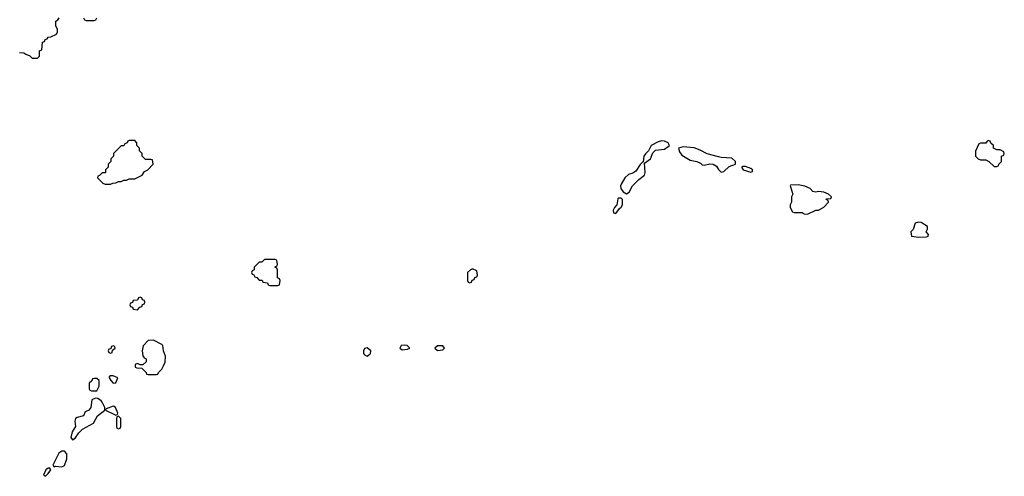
# Model space of a CAD drawing. Header units: inches. Extents: x 2701323 to 2964515, y 494916 to 722124.
# Tile 439 of 656: x 2847719 to 2855006, y 601942 to 605320. Entities that reach past the tile are written whole.
import ezdxf

# ---------------------------------------------------------------- set-up
doc = ezdxf.new("R2010")
doc.units = ezdxf.units.IN
doc.header["$MEASUREMENT"] = 0
doc.layers.add('C8640', color=7, linetype='Continuous')
doc.layers.add('C8650', color=7, linetype='Continuous')

msp = doc.modelspace()

# ---------------------------------------------------------------- linework, layer by layer
at = {"layer": 'C8640', "color": 2, "elevation": 2}
for points in [[(2847718, 605078), (2847750, 605074), (2847763.6, 605063.6), (2847792.7, 605052.7), (2847810, 605034), (2847850, 605034), (2847866, 605050), (2847866, 605090), (2847882, 605098), (2847887.3, 605152.7), (2847902, 605158), (2847907.3, 605172.7), (2847922, 605178), (2847928.4, 605191.6), (2847950, 605192), (2847990, 605214), (2847998, 605230), (2847998, 605250), (2847987.3, 605272.7), (2847986, 605310), (2848002, 605318), (2848010, 605334)], [(2848190, 605334), (2848198, 605318), (2848210, 605314), (2848270, 605314), (2848282, 605318), (2848290, 605334)]]:
    msp.add_lwpolyline(points, dxfattribs=at)
for points in [[(2848570, 604426), (2848530, 604426), (2848518, 604422), (2848514, 604410), (2848498, 604402), (2848490, 604386), (2848470, 604386), (2848414, 604330), (2848414, 604310), (2848394, 604290), (2848394, 604270), (2848374, 604250), (2848374, 604230), (2848354, 604210), (2848354, 604190), (2848350, 604186), (2848330, 604186), (2848310, 604166), (2848298, 604162), (2848294, 604150), (2848334, 604110), (2848350, 604102), (2848390, 604102), (2848408.4, 604111.6), (2848430, 604112), (2848450, 604122), (2848470, 604122), (2848490, 604132), (2848510, 604132), (2848530, 604142), (2848570, 604142), (2848626, 604170), (2848643.1, 604196.9), (2848666, 604210), (2848706, 604250), (2848702, 604282), (2848690, 604286), (2848650, 604286), (2848626, 604310), (2848626, 604330), (2848606, 604350), (2848606, 604370), (2848586, 604390), (2848586, 604410)], [(2849610, 603546), (2849530, 603546), (2849510, 603526), (2849490, 603526), (2849454, 603490), (2849454, 603470), (2849438, 603462), (2849434, 603450), (2849438, 603438), (2849452.7, 603432.7), (2849458, 603418), (2849472.7, 603412.7), (2849490, 603394), (2849512.7, 603392.7), (2849518, 603378), (2849552.7, 603372.7), (2849558, 603358), (2849570, 603354), (2849630, 603354), (2849642, 603358), (2849646, 603390), (2849642, 603402), (2849626, 603410), (2849626, 603470), (2849622, 603482), (2849606, 603490), (2849622, 603498), (2849626, 603510), (2849622, 603542)], [(2848610, 603266), (2848598, 603262), (2848590, 603246), (2848558, 603242), (2848552.7, 603227.3), (2848538, 603222), (2848534, 603210), (2848538, 603198), (2848552.7, 603192.7), (2848558, 603178), (2848590, 603174), (2848607.3, 603192.7), (2848622, 603198), (2848627.3, 603212.7), (2848642, 603218), (2848646, 603230), (2848642, 603242), (2848627.3, 603247.3), (2848622, 603262)], [(2848410, 602906), (2848398, 602902), (2848394, 602886), (2848378, 602882), (2848374, 602870), (2848378, 602858), (2848390, 602854), (2848402, 602858), (2848406, 602874), (2848426, 602890), (2848422, 602902)], [(2848710, 602948), (2848670, 602946), (2848632, 602908), (2848626, 602870), (2848630, 602834), (2848639.6, 602819.6), (2848654, 602810), (2848654, 602790), (2848630, 602766), (2848610, 602766), (2848590, 602775.3), (2848574, 602770), (2848574, 602750), (2848584.7, 602744.7), (2848622, 602742), (2848654, 602710), (2848658, 602698), (2848670, 602694), (2848730, 602694), (2848742, 602698), (2848746, 602710), (2848770, 602734), (2848782, 602758), (2848794.6, 602785.4), (2848798, 602830), (2848782, 602870), (2848778, 602910), (2848770, 602918)], [(2848410, 602686), (2848390, 602686), (2848382, 602678), (2848382, 602670), (2848392, 602650), (2848410, 602632), (2848430, 602634), (2848446, 602670)], [(2848290, 602666), (2848270, 602666), (2848258, 602662), (2848252.7, 602647.3), (2848234, 602630), (2848234, 602590), (2848238, 602578), (2848250, 602574), (2848290, 602574), (2848306, 602610), (2848306, 602650)], [(2848279.6, 602520.4), (2848252, 602508), (2848246, 602450), (2848231.3, 602430), (2848202, 602418), (2848190.5, 602389.5), (2848142.8, 602377.2), (2848131, 602369), (2848126, 602350), (2848130.7, 602309.3), (2848107.9, 602272.1), (2848098, 602230), (2848110, 602212), (2848130, 602224.7), (2848156.5, 602263.5), (2848184, 602290), (2848265.2, 602334.8), (2848295.3, 602390), (2848348, 602430), (2848348.7, 602450), (2848329.4, 602489.4), (2848321.2, 602501.2), (2848298, 602518)], [(2848410, 602462), (2848358, 602442), (2848354, 602430), (2848430, 602394), (2848442, 602398), (2848446, 602410), (2848428, 602450), (2848418, 602458)], [(2848450, 602386), (2848438, 602382), (2848434, 602370), (2848434, 602310), (2848438, 602298), (2848450, 602294), (2848462, 602298), (2848466, 602310), (2848466, 602370)], [(2848030, 602128.7), (2848007.5, 602112.5), (2847963.6, 602023.6), (2847972.7, 602012.7), (2847983.1, 602016.9), (2848030, 602012), (2848050, 602022), (2848068.4, 602071.6), (2848068.4, 602108.4), (2848050, 602128)], [(2847942, 602002), (2847930, 602002), (2847912, 601990), (2847894, 601950), (2847910, 601942), (2847930, 601962), (2847948, 601990)]]:
    msp.add_lwpolyline(points, close=True, dxfattribs=at)
at = {"layer": 'C8650', "color": 2, "elevation": 2}
for points in [[(2852470, 604422.7), (2852443.4, 604416.6), (2852392, 604390), (2852372, 604350), (2852350, 604328.7), (2852338.8, 604310), (2852334, 604266), (2852330, 604268), (2852310, 604248.7), (2852279.5, 604200.5), (2852256.4, 604183.6), (2852225.7, 604174.3), (2852198, 604150), (2852170, 604102), (2852166, 604090), (2852168.2, 604070), (2852186.2, 604046.2), (2852210, 604031.3), (2852230, 604044.7), (2852255.3, 604090), (2852302, 604138), (2852342, 604170), (2852349, 604190), (2852342, 604258), (2852388, 604290), (2852404, 604336), (2852424.7, 604355.3), (2852490, 604362), (2852519.3, 604380.7), (2852528.7, 604390), (2852518, 604410), (2852490, 604421.2)], [(2854890, 604426), (2854878, 604422), (2854870, 604406), (2854830, 604406), (2854818, 604402), (2854792.7, 604347.3), (2854794, 604310), (2854811.6, 604291.6), (2854830, 604282), (2854870, 604282), (2854891.1, 604271.1), (2854930, 604234), (2854950, 604234), (2854962, 604238), (2854966, 604250), (2854986, 604270), (2854986, 604310), (2855002, 604318), (2855006, 604330), (2855002, 604342), (2854976.4, 604356.4), (2854950, 604358), (2854930, 604366), (2854926, 604370), (2854926, 604390), (2854907.3, 604407.3), (2854902, 604422)], [(2852630, 604379.3), (2852594, 604370), (2852602, 604342), (2852618.8, 604318.8), (2852680.4, 604280.4), (2852730.4, 604270.4), (2852757.5, 604257.5), (2852770, 604246), (2852783.5, 604243.5), (2852827.5, 604252.5), (2852850.3, 604250.3), (2852875.4, 604235.4), (2852890, 604210.8), (2852910, 604190.8), (2852930, 604197.3), (2852970, 604233.4), (2853015.3, 604250), (2853016, 604270), (2852990, 604296), (2852910, 604299.5), (2852890, 604304.5), (2852807.5, 604327.5), (2852755.1, 604355.1), (2852710, 604372.3)], [(2853070, 604234), (2853062, 604230), (2853072, 604210), (2853130, 604192), (2853142, 604198), (2853142, 604210), (2853130, 604219), (2853090, 604233.2)], [(2853481.4, 604098.6), (2853423.6, 604096.4), (2853422, 604090), (2853442, 604030), (2853432, 604010), (2853432, 603970), (2853422, 603950), (2853422, 603930), (2853438, 603898), (2853450, 603894), (2853510, 603894), (2853523.6, 603883.6), (2853550, 603882), (2853610, 603912), (2853630, 603912), (2853670, 603932), (2853706, 603970), (2853702, 603982), (2853688, 603990), (2853690, 603994), (2853722, 603998), (2853726, 604010), (2853706, 604030), (2853670, 604044), (2853630, 604049.2), (2853610, 604044), (2853589, 604049), (2853568, 604070), (2853529.3, 604089.3)], [(2852170, 603999), (2852150, 603999), (2852145.2, 603994.8), (2852138, 603950), (2852121, 603930), (2852112, 603910), (2852114, 603890), (2852130, 603886), (2852157.2, 603922.8), (2852170, 603932), (2852179, 603950), (2852179, 603990)], [(2854370, 603822), (2854345.4, 603814.6), (2854331.6, 603768.4), (2854314, 603750), (2854318, 603718), (2854370, 603712), (2854430, 603714), (2854442, 603718), (2854446, 603730), (2854428, 603750), (2854438, 603770), (2854438, 603790), (2854390, 603819)], [(2851070, 603478), (2851054, 603470), (2851034, 603450), (2851034, 603390), (2851038, 603378), (2851050, 603374), (2851062, 603378), (2851067.3, 603392.7), (2851082, 603398), (2851087.3, 603412.7), (2851102, 603418), (2851106, 603430), (2851102, 603462)], [(2850290, 602892.7), (2850270, 602888), (2850262.8, 602870), (2850264, 602850), (2850270, 602841), (2850290, 602831), (2850310, 602846), (2850315.3, 602850), (2850318, 602870)], [(2850570, 602912.7), (2850542, 602910), (2850532, 602890), (2850550, 602878), (2850590, 602882), (2850606, 602890), (2850586, 602910)], [(2850850, 602908), (2850810, 602908), (2850792, 602890), (2850810, 602872), (2850850, 602878), (2850862, 602890)]]:
    msp.add_lwpolyline(points, close=True, dxfattribs=at)

doc.saveas('drawing.dxf')
